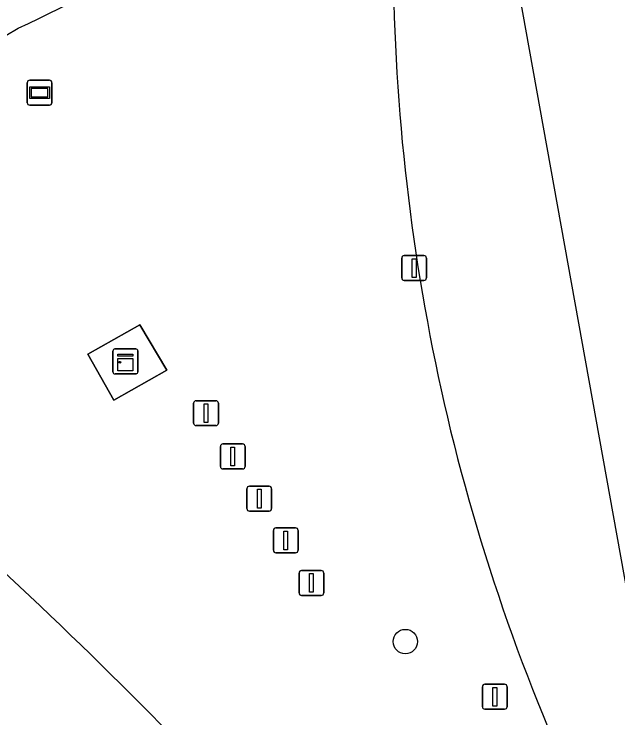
# Model space of a CAD drawing. Extents: x 161477 to 163040, y 383680 to 384871.
# Drawn here: x 162888.61 to 162912.82, y 384154.04 to 384182.28 of the extents above; entities that cross this region are included whole.
import ezdxf

# ---------------------------------------------------------------- set-up
doc = ezdxf.new("R2010")
doc.units = 0
for name, color, linetype in [('IMGEO_Berm_groen', 7, 'Continuous'), ('IMGEO_Boom', 7, 'Continuous'), ('IMGEO_Kast', 7, 'Continuous'), ('IMGEO_Lichtmast', 7, 'Continuous'), ('IMGEO_Rijbaan_regionaal_gesloten', 7, 'Continuous'), ('IMGEO_Terreindeel_open', 7, 'Continuous'), ('IMGEO_Verkeersbordpaal', 7, 'Continuous'), ('IMGEO_Verkeerseiland_open', 7, 'Continuous'), ('IMGEO_Vlaggenmast', 7, 'Continuous'), ('IMGEO_Wegwijzer', 7, 'Continuous')]:
    doc.layers.add(name, color=color, linetype=linetype)

msp = doc.modelspace()

# ---------------------------------------------------------------- linework, layer by layer
at = {"layer": 'IMGEO_Berm_groen'}
msp.add_lwpolyline([(162892.602, 384166.788), (162891.565, 384168.629), (162893.653, 384169.81), (162894.729, 384167.997)], close=True, dxfattribs=at)
for centre, radius, start, end in [((162868.772, 384225.797), 48.41, 294.3966, 311.6366), ((162986.089, 384184.896), 82.282, 181.13037, 193.59081), ((162868.697, 384214.447), 38.4, 274.3955, 301.5123), ((162770.071, 384032.079), 174.04, 44.18501, 50.1352), ((162985.355, 384184.962), 81.584, 193.75703, 206.62832)]:
    msp.add_arc(centre, radius, start, end, dxfattribs=at)
at = {"layer": 'IMGEO_Boom'}
msp.add_circle((162904.296, 384157.104), 0.489, dxfattribs=at)
at = {"layer": 'IMGEO_Kast'}
for p, q in [((162892.647, 384168.843), (162893.488, 384168.843)), ((162893.488, 384168.843), (162892.647, 384168.843)), ((162892.572, 384167.918), (162892.572, 384168.759)), ((162892.572, 384168.759), (162892.572, 384167.918)), ((162893.572, 384168.768), (162893.572, 384167.927)), ((162893.572, 384167.927), (162893.572, 384168.768)), ((162893.497, 384167.843), (162892.656, 384167.843)), ((162892.656, 384167.843), (162893.497, 384167.843))]:
    msp.add_line(p, q, dxfattribs=at)
for points in [[(162892.767, 384168.633), (162893.367, 384168.633), (162893.367, 384168.548), (162892.767, 384168.548), (162892.767, 384168.633)], [(162892.767, 384168.458), (162893.367, 384168.458), (162893.367, 384167.969), (162892.767, 384167.969), (162892.767, 384168.458)]]:
    msp.add_lwpolyline(points, dxfattribs=at)
msp.add_circle((162892.851, 384168.307), 0.0377, dxfattribs=at)
for centre, start, end in [((162892.65, 384168.765), 92.4484, 184.2845), ((162892.65, 384168.765), 92.4484, 184.2845), ((162893.494, 384168.765), 2.4484, 94.2845), ((162893.494, 384168.765), 2.4484, 94.2845), ((162892.65, 384167.921), 182.4484, 274.2845), ((162892.65, 384167.921), 182.4484, 274.2845), ((162893.494, 384167.921), 272.4484, 4.2845), ((162893.494, 384167.921), 272.4484, 4.2845)]:
    msp.add_arc(centre, 0.0779, start, end, dxfattribs=at)
at = {"layer": 'IMGEO_Lichtmast'}
for p, q in [((162904.253, 384172.588), (162905.043, 384172.588)), ((162905.043, 384172.588), (162904.253, 384172.588)), ((162904.153, 384171.688), (162904.153, 384172.488)), ((162904.153, 384172.488), (162904.153, 384171.688)), ((162905.143, 384172.488), (162905.143, 384171.688)), ((162905.143, 384171.688), (162905.143, 384172.488)), ((162905.043, 384171.588), (162904.253, 384171.588)), ((162904.253, 384171.588), (162905.043, 384171.588))]:
    msp.add_line(p, q, dxfattribs=at)
msp.add_lwpolyline([(162904.573, 384172.463), (162904.723, 384172.463), (162904.723, 384171.713), (162904.573, 384171.713), (162904.573, 384172.463)], dxfattribs=at)
for centre, start, end in [((162904.253, 384172.488), 90, 180), ((162904.253, 384172.488), 90, 180), ((162905.043, 384172.488), 0, 90), ((162905.043, 384172.488), 360, 90), ((162904.253, 384171.688), 180, 270), ((162904.253, 384171.688), 180, 270), ((162905.043, 384171.688), 270, 0), ((162905.043, 384171.688), 270, 0)]:
    msp.add_arc(centre, 0.1, start, end, dxfattribs=at)
at = {"layer": 'IMGEO_Rijbaan_regionaal_gesloten'}
msp.add_lwpolyline([(162988.206, 384019.169), (162913.346, 384158.234), (162908.86, 384183.17), (162908.215, 384198.534), (162907.143, 384197.332), (162903.665, 384193.501), (162903.466, 384188.941), (162903.823, 384183.273)], dxfattribs=at)
for centre, radius, start, end in [((162986.089, 384184.896), 82.282, 181.13037, 193.59081), ((162770.071, 384032.079), 174.04, 44.18501, 50.1352), ((162985.355, 384184.962), 81.584, 193.75703, 206.62832)]:
    msp.add_arc(centre, radius, start, end, dxfattribs=at)
at = {"layer": 'IMGEO_Terreindeel_open'}
msp.add_lwpolyline([(162892.602, 384166.788), (162894.729, 384167.997), (162893.653, 384169.81), (162891.565, 384168.629)], close=True, dxfattribs=at)
at = {"layer": 'IMGEO_Verkeersbordpaal'}
for p, q in [((162907.387, 384154.491), (162907.387, 384155.291)), ((162907.387, 384155.291), (162907.387, 384154.491)), ((162907.487, 384155.391), (162908.277, 384155.391)), ((162908.277, 384155.391), (162907.487, 384155.391)), ((162908.377, 384155.291), (162908.377, 384154.491)), ((162908.377, 384154.491), (162908.377, 384155.291)), ((162908.277, 384154.391), (162907.487, 384154.391)), ((162907.487, 384154.391), (162908.277, 384154.391))]:
    msp.add_line(p, q, dxfattribs=at)
msp.add_lwpolyline([(162907.807, 384155.266), (162907.957, 384155.266), (162907.957, 384154.516), (162907.807, 384154.516), (162907.807, 384155.266)], dxfattribs=at)
for centre, start, end in [((162907.487, 384155.291), 90, 180), ((162907.487, 384155.291), 90, 180), ((162908.277, 384155.291), 0, 90), ((162908.277, 384155.291), 360, 90), ((162907.487, 384154.491), 180, 270), ((162907.487, 384154.491), 180, 270), ((162908.277, 384154.491), 270, 0), ((162908.277, 384154.491), 270, 0)]:
    msp.add_arc(centre, 0.1, start, end, dxfattribs=at)
at = {"layer": 'IMGEO_Verkeerseiland_open'}
for centre, radius, start, end in [((162868.772, 384225.797), 48.41, 294.3966, 311.6366), ((162868.697, 384214.447), 38.4, 274.3955, 301.5123)]:
    msp.add_arc(centre, radius, start, end, dxfattribs=at)
at = {"layer": 'IMGEO_Vlaggenmast'}
for p, q in [((162895.807, 384165.866), (162895.807, 384166.666)), ((162895.807, 384166.666), (162895.807, 384165.866)), ((162895.907, 384166.766), (162896.697, 384166.766)), ((162896.697, 384166.766), (162895.907, 384166.766)), ((162896.797, 384166.666), (162896.797, 384165.866)), ((162896.797, 384165.866), (162896.797, 384166.666)), ((162896.697, 384165.766), (162895.907, 384165.766)), ((162895.907, 384165.766), (162896.697, 384165.766)), ((162896.881, 384164.13), (162896.881, 384164.93)), ((162896.881, 384164.93), (162896.881, 384164.13)), ((162896.981, 384165.03), (162897.771, 384165.03)), ((162897.771, 384165.03), (162896.981, 384165.03)), ((162897.871, 384164.93), (162897.871, 384164.13)), ((162897.871, 384164.13), (162897.871, 384164.93)), ((162897.771, 384164.03), (162896.981, 384164.03)), ((162896.981, 384164.03), (162897.771, 384164.03)), ((162897.942, 384162.436), (162897.942, 384163.236)), ((162897.942, 384163.236), (162897.942, 384162.436)), ((162898.042, 384163.336), (162898.832, 384163.336)), ((162898.832, 384163.336), (162898.042, 384163.336)), ((162898.932, 384163.236), (162898.932, 384162.436)), ((162898.932, 384162.436), (162898.932, 384163.236)), ((162898.832, 384162.336), (162898.042, 384162.336)), ((162898.042, 384162.336), (162898.832, 384162.336)), ((162899.006, 384160.764), (162899.006, 384161.564)), ((162899.006, 384161.564), (162899.006, 384160.764)), ((162899.106, 384161.664), (162899.896, 384161.664)), ((162899.896, 384161.664), (162899.106, 384161.664)), ((162899.996, 384161.564), (162899.996, 384160.764)), ((162899.996, 384160.764), (162899.996, 384161.564)), ((162899.896, 384160.664), (162899.106, 384160.664)), ((162899.106, 384160.664), (162899.896, 384160.664)), ((162900.035, 384159.054), (162900.035, 384159.854)), ((162900.035, 384159.854), (162900.035, 384159.054)), ((162900.135, 384159.954), (162900.925, 384159.954)), ((162900.925, 384159.954), (162900.135, 384159.954)), ((162901.025, 384159.854), (162901.025, 384159.054)), ((162901.025, 384159.054), (162901.025, 384159.854)), ((162900.925, 384158.954), (162900.135, 384158.954)), ((162900.135, 384158.954), (162900.925, 384158.954))]:
    msp.add_line(p, q, dxfattribs=at)
for points in [[(162896.227, 384166.641), (162896.377, 384166.641), (162896.377, 384165.891), (162896.227, 384165.891), (162896.227, 384166.641)], [(162897.301, 384164.905), (162897.451, 384164.905), (162897.451, 384164.155), (162897.301, 384164.155), (162897.301, 384164.905)], [(162898.362, 384163.211), (162898.512, 384163.211), (162898.512, 384162.461), (162898.362, 384162.461), (162898.362, 384163.211)], [(162899.426, 384161.539), (162899.576, 384161.539), (162899.576, 384160.789), (162899.426, 384160.789), (162899.426, 384161.539)], [(162900.455, 384159.829), (162900.605, 384159.829), (162900.605, 384159.079), (162900.455, 384159.079), (162900.455, 384159.829)]]:
    msp.add_lwpolyline(points, dxfattribs=at)
for centre, start, end in [((162895.907, 384166.666), 90, 180), ((162895.907, 384166.666), 90, 180), ((162896.697, 384166.666), 0, 90), ((162896.697, 384166.666), 360, 90), ((162895.907, 384165.866), 180, 270), ((162895.907, 384165.866), 180, 270), ((162896.697, 384165.866), 270, 0), ((162896.697, 384165.866), 270, 0), ((162896.981, 384164.93), 90, 180), ((162896.981, 384164.93), 90, 180), ((162897.771, 384164.93), 0, 90), ((162897.771, 384164.93), 360, 90), ((162896.981, 384164.13), 180, 270), ((162896.981, 384164.13), 180, 270), ((162897.771, 384164.13), 270, 0), ((162897.771, 384164.13), 270, 0), ((162898.042, 384163.236), 90, 180), ((162898.042, 384163.236), 90, 180), ((162898.832, 384163.236), 0, 90), ((162898.832, 384163.236), 360, 90), ((162898.042, 384162.436), 180, 270), ((162898.042, 384162.436), 180, 270), ((162898.832, 384162.436), 270, 0), ((162898.832, 384162.436), 270, 0), ((162899.106, 384161.564), 90, 180), ((162899.106, 384161.564), 90, 180), ((162899.896, 384161.564), 0, 90), ((162899.896, 384161.564), 360, 90), ((162899.106, 384160.764), 180, 270), ((162899.106, 384160.764), 180, 270), ((162899.896, 384160.764), 270, 0), ((162899.896, 384160.764), 270, 0), ((162900.135, 384159.854), 90, 180), ((162900.135, 384159.854), 90, 180), ((162900.925, 384159.854), 0, 90), ((162900.925, 384159.854), 360, 90), ((162900.135, 384159.054), 180, 270), ((162900.135, 384159.054), 180, 270), ((162900.925, 384159.054), 270, 0), ((162900.925, 384159.054), 270, 0)]:
    msp.add_arc(centre, 0.1, start, end, dxfattribs=at)
at = {"layer": 'IMGEO_Wegwijzer'}
for p, q in [((162889.231, 384179.621), (162890.021, 384179.621)), ((162890.021, 384179.621), (162889.231, 384179.621)), ((162889.131, 384178.721), (162889.131, 384179.521)), ((162889.131, 384179.521), (162889.131, 384178.721)), ((162890.121, 384179.521), (162890.121, 384178.721)), ((162890.121, 384178.721), (162890.121, 384179.521)), ((162890.021, 384178.621), (162889.231, 384178.621)), ((162889.231, 384178.621), (162890.021, 384178.621))]:
    msp.add_line(p, q, dxfattribs=at)
for points in [[(162889.232, 384179.353), (162890.02, 384179.353), (162890.02, 384178.889), (162889.232, 384178.889), (162889.232, 384179.353)], [(162889.297, 384179.288), (162889.297, 384178.954), (162889.955, 384178.954), (162889.955, 384179.288), (162889.297, 384179.288)]]:
    msp.add_lwpolyline(points, dxfattribs=at)
for centre, start, end in [((162889.231, 384179.521), 90, 180), ((162889.231, 384179.521), 90, 180), ((162890.021, 384179.521), 0, 90), ((162890.021, 384179.521), 360, 90), ((162889.231, 384178.721), 180, 270), ((162889.231, 384178.721), 180, 270), ((162890.021, 384178.721), 270, 0), ((162890.021, 384178.721), 270, 0)]:
    msp.add_arc(centre, 0.1, start, end, dxfattribs=at)

doc.saveas('drawing.dxf')
